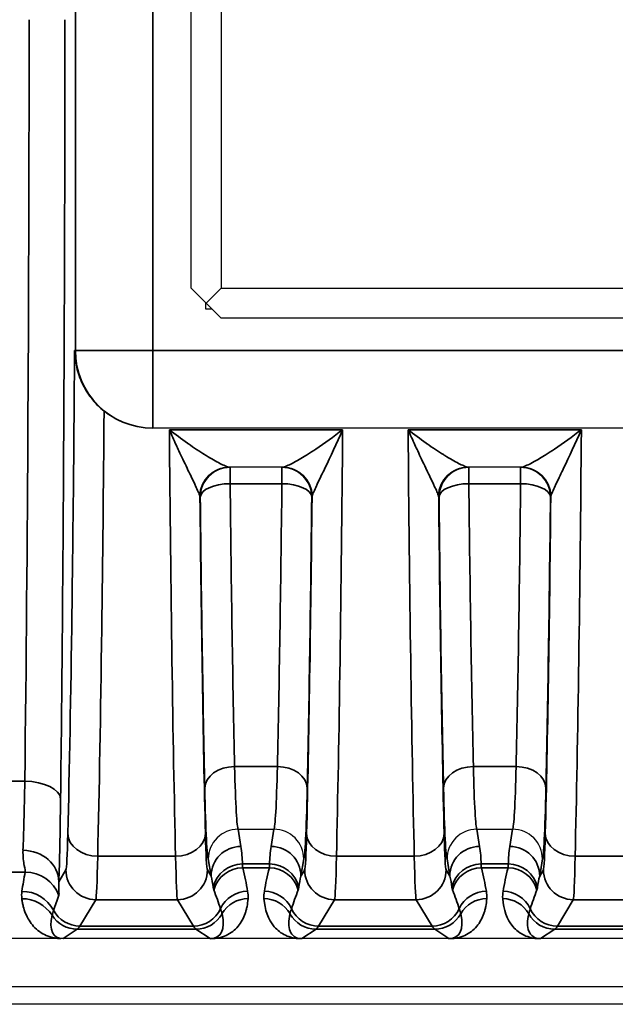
# Model space of a CAD drawing. Header units: millimetres. Extents: x 399 to 6233, y -1870 to 1602.
# Tile 490 of 656: x 5507 to 5517, y -98 to -81. Entities that reach past the tile are written whole.
import ezdxf

# ---------------------------------------------------------------- set-up
doc = ezdxf.new("R2010")
doc.units = ezdxf.units.MM
for name, color, linetype, lineweight in [('AM_5', 3, 'Continuous', 25), ('可見 (ISO)', 7, 'Continuous', 25), ('窄部可見 (ISO)', 7, 'Continuous', 35)]:
    doc.layers.add(name, color=color, linetype=linetype, lineweight=lineweight)
doc.styles.add('尺寸標註', font='romans.shx', dxfattribs={"bigfont": 'CHINESET.SHX'})
doc.dimstyles.new('CNS1$0', dxfattribs={"dimtxt": 2.5, "dimasz": 2.5, "dimexe": 1, "dimexo": 1, "dimgap": 1.5, "dimtad": 1, "dimtoh": 1, "dimdec": 1, "dimdsep": 46, "dimtxsty": '尺寸標註', "dimcen": 0, "dimclrd": 2, "dimclre": 2, "dimclrt": 1, "dimadec": 0, "dimazin": 2, "dimtp": 0.1, "dimtm": 0.1, "dimtfac": 0.71, "dimtdec": 1, "dimtmove": 0, "dimatfit": 0, "dimfxl": 0, "dimlwd": 13, "dimlwe": 13, "dimarcsym": 0})

# ---------------------------------------------------------------- blocks, each defined once
blk = doc.blocks.new('*D361')
at = {"layer": 'AM_5', "color": 2, "lineweight": 13}
for p, q in [((5422.642, -82.037), (5422.642, -115.653)), ((5583.362, -87.887), (5583.362, -115.653)), ((5425.142, -114.653), (5580.862, -114.653))]:
    blk.add_line(p, q, dxfattribs=at)
at = {"layer": 'AM_5', "color": 2, "lineweight": -2}
for points in [[(5425.142, -114.236), (5425.142, -115.07), (5422.642, -114.653)], [(5580.862, -114.236), (5580.862, -115.07), (5583.362, -114.653)]]:
    blk.add_solid(points, dxfattribs=at)
at = {"layer": 'Defpoints', "color": 0, "lineweight": -2}
for p in [(5422.642, -81.037), (5583.362, -86.887), (5583.362, -114.653)]:
    blk.add_point(p, dxfattribs=at)
at = {"layer": 'AM_5', "color": 1, "insert": (5503.002, -111.903), "char_height": 2.5, "attachment_point": 5, "style": '尺寸標註'}
blk.add_mtext('160.7', dxfattribs=at)

msp = doc.modelspace()

# ---------------------------------------------------------------- linework, layer by layer
at = {"layer": '可見 (ISO)'}
for p, q in [((5510.007, -85.537), (5510.007, -76.537)), ((5510.507, -76.537), (5510.507, -85.537)), ((5510.257, -85.787), (5510.007, -85.537)), ((5510.257, -85.787), (5510.507, -85.537)), ((5510.507, -85.537), (5519.507, -85.537)), ((5510.247, -85.777), (5510.247, -85.882)), ((5510.257, -85.787), (5510.247, -85.797)), ((5510.507, -86.037), (5510.257, -85.787)), ((5510.247, -85.882), (5510.351, -85.882)), ((5519.507, -86.037), (5510.507, -86.037)), ((5509.365, -87.882), (5509.353, -87.882)), ((5520.818, -87.882), (5509.365, -87.882)), ((5511.537, -88.537), (5510.646, -88.537)), ((5515.537, -88.537), (5514.646, -88.537)), ((5510.792, -94.604), (5510.791, -94.604)), ((5510.792, -94.604), (5511.391, -94.604)), ((5511.392, -94.604), (5511.391, -94.604)), ((5514.792, -94.604), (5514.791, -94.604)), ((5514.792, -94.604), (5515.391, -94.604)), ((5515.392, -94.604), (5515.391, -94.604)), ((5543.092, -96.437), (5438.592, -96.437)), ((5438.592, -97.237), (5543.092, -97.237)), ((5547.342, -97.537), (5434.342, -97.537))]:
    msp.add_line(p, q, dxfattribs=at)
for start, end in [(76.3871, 76.3879), (118.0336, 118.0348)]:
    msp.add_arc((5511.507, -91.537), 3, start, end, dxfattribs=at)
for points, knots in [([(5508.051, -86.582), (5508.051, -86.583), (5508.051, -86.585), (5508.053, -86.679), (5508.063, -86.771), (5508.105, -86.956), (5508.137, -87.049), (5508.226, -87.234), (5508.284, -87.325), (5508.411, -87.479), (5508.476, -87.543), (5508.545, -87.599)], [-0.000535, -0.000535, -0.000535, -0.000535, 0, 0, 0.0290077, 0.0290077, 0.0592099, 0.0592099, 0.0917988, 0.0917988, 0.1194024, 0.1194024, 0.1194024, 0.1194024]), ([(5509.353, -87.882), (5509.188, -87.882), (5509.012, -87.848), (5508.741, -87.735), (5508.637, -87.671), (5508.545, -87.599)], [-0.40134633, -0.40134633, -0.40134633, -0.40134633, -0.35174447, -0.35174447, -0.3169552, -0.3169552, -0.3169552, -0.3169552]), ([(5510.791, -94.604), (5510.659, -94.604), (5510.53, -94.658), (5510.438, -94.75), (5510.346, -94.842), (5510.292, -94.973), (5510.292, -95.102)], [0, 0, 0, 0, 0.0003900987, 0.0003900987, 0.0003900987, 0.0007801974, 0.0007801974, 0.0007801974, 0.0007801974]), ([(5511.891, -95.102), (5511.891, -94.971), (5511.837, -94.842), (5511.745, -94.75), (5511.653, -94.658), (5511.524, -94.604), (5511.392, -94.604)], [-0.0000151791, -0.0000151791, -0.0000151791, -0.0000151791, 0.0003786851, 0.0003786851, 0.0003786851, 0.0007725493, 0.0007725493, 0.0007725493, 0.0007725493]), ([(5514.791, -94.604), (5514.659, -94.604), (5514.53, -94.658), (5514.438, -94.75), (5514.346, -94.842), (5514.292, -94.973), (5514.292, -95.102)], [0, 0, 0, 0, 0.0003900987, 0.0003900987, 0.0003900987, 0.0007801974, 0.0007801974, 0.0007801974, 0.0007801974]), ([(5515.891, -95.102), (5515.891, -94.971), (5515.837, -94.842), (5515.745, -94.75), (5515.653, -94.658), (5515.524, -94.604), (5515.392, -94.604)], [-0.0000151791, -0.0000151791, -0.0000151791, -0.0000151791, 0.0003786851, 0.0003786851, 0.0003786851, 0.0007725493, 0.0007725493, 0.0007725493, 0.0007725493]), ([(5507.859, -96.437), (5507.854, -96.437), (5507.85, -96.437), (5507.844, -96.437), (5507.837, -96.437), (5507.83, -96.437), (5507.823, -96.437)], [-0.00000491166, -0.00000491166, -0.00000491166, -0.00000491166, 0.00001268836, 0.00001268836, 0.00001268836, 0.00003478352, 0.00003478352, 0.00003478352, 0.00003478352]), ([(5510.356, -96.437), (5510.35, -96.437), (5510.343, -96.437), (5510.337, -96.437), (5510.333, -96.437), (5510.328, -96.437), (5510.324, -96.437)], [0.00000000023, 0.00000000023, 0.00000000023, 0.00000000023, 0.00001896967, 0.00001896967, 0.00001896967, 0.00003403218, 0.00003403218, 0.00003403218, 0.00003403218]), ([(5514.356, -96.437), (5514.35, -96.437), (5514.343, -96.437), (5514.337, -96.437), (5514.333, -96.437), (5514.328, -96.437), (5514.324, -96.437)], [0.00000000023, 0.00000000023, 0.00000000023, 0.00000000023, 0.00001896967, 0.00001896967, 0.00001896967, 0.00003403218, 0.00003403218, 0.00003403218, 0.00003403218])]:
    msp.add_open_spline(points, degree=3, knots=knots, dxfattribs=at)
at = {"layer": '窄部可見 (ISO)'}
for p, q in [((5508.065, -86.582), (5508.065, -75.493)), ((5509.365, -75.493), (5509.365, -86.582)), ((5508.051, -86.582), (5508.065, -86.582)), ((5508.065, -86.582), (5509.365, -86.582)), ((5509.365, -86.582), (5520.818, -86.582)), ((5509.365, -86.582), (5509.365, -87.882)), ((5509.64, -87.908), (5512.543, -87.908)), ((5513.64, -87.908), (5516.543, -87.908)), ((5510.658, -88.813), (5510.658, -88.537)), ((5511.525, -88.813), (5511.525, -88.537)), ((5514.658, -88.813), (5514.658, -88.537)), ((5515.525, -88.813), (5515.525, -88.537)), ((5511.525, -88.813), (5510.658, -88.813)), ((5515.525, -88.813), (5514.658, -88.813)), ((5510.158, -89.037), (5510.153, -89.037)), ((5512.031, -89.037), (5512.025, -89.037)), ((5514.158, -89.037), (5514.153, -89.037)), ((5516.031, -89.037), (5516.025, -89.037)), ((5510.733, -93.553), (5511.45, -93.553)), ((5514.733, -93.553), (5515.45, -93.553)), ((5506.966, -93.8), (5507.217, -93.8)), ((5510.791, -94.604), (5510.838, -94.892)), ((5511.345, -94.892), (5511.392, -94.604)), ((5514.791, -94.604), (5514.838, -94.892)), ((5515.345, -94.892), (5515.392, -94.604)), ((5508.439, -95.055), (5509.744, -95.055)), ((5510.339, -95.388), (5510.292, -95.102)), ((5510.863, -95.186), (5511.32, -95.186)), ((5511.891, -95.102), (5511.845, -95.388)), ((5512.439, -95.055), (5513.744, -95.055)), ((5514.339, -95.388), (5514.292, -95.102)), ((5514.863, -95.186), (5515.32, -95.186)), ((5515.891, -95.102), (5515.845, -95.388)), ((5516.439, -95.055), (5517.744, -95.055)), ((5507.226, -95.322), (5506.958, -95.322)), ((5507.788, -95.483), (5507.907, -95.284)), ((5510.276, -95.284), (5510.339, -95.388)), ((5511.315, -95.25), (5510.868, -95.25)), ((5511.845, -95.388), (5511.907, -95.284)), ((5514.276, -95.284), (5514.339, -95.388)), ((5515.315, -95.25), (5514.868, -95.25)), ((5515.845, -95.388), (5515.907, -95.284)), ((5508.407, -95.784), (5508.141, -96.227)), ((5509.777, -95.784), (5508.407, -95.784)), ((5510.042, -96.227), (5509.777, -95.784)), ((5512.407, -95.784), (5512.141, -96.227)), ((5513.777, -95.784), (5512.407, -95.784)), ((5514.042, -96.227), (5513.777, -95.784)), ((5516.407, -95.784), (5516.141, -96.227)), ((5517.777, -95.784), (5516.407, -95.784)), ((5508.097, -96.278), (5507.859, -96.437)), ((5510.086, -96.278), (5508.097, -96.278)), ((5508.141, -96.227), (5510.042, -96.227)), ((5510.324, -96.437), (5510.086, -96.278)), ((5512.097, -96.278), (5511.858, -96.437)), ((5514.086, -96.278), (5512.097, -96.278)), ((5512.141, -96.227), (5514.042, -96.227)), ((5514.324, -96.437), (5514.086, -96.278)), ((5516.097, -96.278), (5515.858, -96.437)), ((5518.086, -96.278), (5516.097, -96.278)), ((5516.141, -96.227), (5518.042, -96.227))]:
    msp.add_line(p, q, dxfattribs=at)
for centre, major_axis, ratio, start_param, end_param in [((5506.732, -81.037), (0, 26), 0.02143, 4.199317, 4.712389), ((5509.365, -86.582), (0, -1.3), 0.999781, 4.712389, 6.283185), ((5510.646, -89.037), (0, 0.5), 0.994724, 0, 1.5306), ((5510.652, -89.037), (0, 0.5), 0.999781, 0, 1.570796), ((5510.658, -89.037), (0, 0.5), 0.999781, 0, 1.570796), ((5511.525, -89.037), (0, 0.5), 0.999781, 4.712389, 6.283185), ((5511.531, -89.037), (0, 0.5), 0.999781, 4.712389, 6.283185), ((5511.537, -89.037), (0, 0.5), 0.994724, 4.752585, 6.283185), ((5514.646, -89.037), (0, 0.5), 0.994724, 0, 1.5306), ((5514.652, -89.037), (0, 0.5), 0.999781, 0, 1.570796), ((5514.658, -89.037), (0, 0.5), 0.999781, 0, 1.570796), ((5515.525, -89.037), (0, 0.5), 0.999781, 4.712389, 6.283185), ((5515.531, -89.037), (0, 0.5), 0.999781, 4.712389, 6.283185), ((5515.537, -89.037), (0, 0.5), 0.994724, 4.752585, 6.283185), ((5510.658, -89.037), (-0.5, -0.005), 0.448798, 4.707667, 6.259748), ((5510.925, -83.313), (-0.037, 14.702), 0.020614, 1.954136, 2.341202), ((5511.258, -83.313), (-0.037, -14.702), 0.020614, 0.800391, 1.187456), ((5511.525, -89.037), (0.5, -0.005), 0.448798, 0.023437, 1.575518), ((5514.658, -89.037), (-0.5, -0.005), 0.448798, 4.707667, 6.259748), ((5514.925, -83.313), (-0.037, 14.702), 0.020614, 1.954136, 2.341202), ((5515.258, -83.313), (-0.037, -14.702), 0.020614, 0.800391, 1.187456), ((5515.525, -89.037), (0.5, -0.005), 0.448798, 0.023437, 1.575518), ((5509.652, -89.062), (0.501, 0.023), 0.444094, 0.007941, 0.098975), ((5510.491, -81.036), (0, -18.032), 0.020942, 5.172176, 5.570352), ((5510.425, -83.379), (-0.037, 15.127), 0.020036, 1.954139, 2.341205), ((5511.692, -81.036), (0, 18.032), 0.020942, 3.854426, 4.252602), ((5511.758, -83.379), (-0.037, -15.127), 0.020036, 0.800388, 1.187453), ((5512.531, -89.062), (0.501, -0.023), 0.444094, 3.042618, 3.133652), ((5513.652, -89.062), (0.501, 0.023), 0.444094, 0.007941, 0.098975), ((5514.491, -81.036), (0, -18.032), 0.020942, 5.172176, 5.570352), ((5514.425, -83.379), (-0.037, 15.127), 0.020036, 1.954139, 2.341205), ((5515.692, -81.036), (0, 18.032), 0.020942, 3.854426, 4.252602), ((5515.758, -83.379), (-0.037, -15.127), 0.020036, 0.800388, 1.187453), ((5516.531, -89.062), (0.501, -0.023), 0.444094, 3.042618, 3.133652), ((5510.733, -93.914), (-0.5, -0.011), 0.722333, 4.696582, 6.252897), ((5511.45, -93.914), (0.5, -0.011), 0.722333, 0.030288, 1.586603), ((5514.733, -93.914), (-0.5, -0.011), 0.722333, 4.696582, 6.252897), ((5515.45, -93.914), (0.5, -0.011), 0.722333, 0.030288, 1.586603), ((5507.161, -92.726), (0.007, 2.58), 0.02502, 3.667887, 4.283115), ((5507.217, -94.094), (0.6, -0.007), 0.49083, 0.024039, 1.576589), ((5507.761, -92.805), (-0.007, -3.096), 0.02085, 0.526276, 1.141508), ((5507.908, -93.175), (0.003, 2.11), 0.022449, 3.179046, 3.920805), ((5508.439, -94.677), (-0.5, 0.012), 0.756341, 0.032019, 1.589117), ((5509.744, -94.677), (0.5, 0.012), 0.756341, 4.694068, 6.251166), ((5510.275, -93.175), (-0.003, 2.11), 0.022449, 2.362381, 3.10414), ((5511.908, -93.175), (0.003, 2.11), 0.022449, 3.179046, 3.920805), ((5512.439, -94.677), (-0.5, 0.012), 0.756341, 0.032019, 1.589117), ((5513.744, -94.677), (0.5, 0.012), 0.756341, 4.694068, 6.251166), ((5514.275, -93.175), (-0.003, 2.11), 0.022449, 2.362381, 3.10414), ((5515.908, -93.175), (0.003, 2.11), 0.022449, 3.179046, 3.920805), ((5516.439, -94.677), (-0.5, 0.012), 0.756341, 0.032019, 1.589117), ((5507.188, -95.483), (0.6, -0.023), 0.876399, 0.0435, 1.604216), ((5510.838, -95.388), (-0.493, -0.081), 0.99168, 4.551639, 6.119774), ((5510.345, -94.965), (-0.164, 0.971), 0.506318, 4.398893, 4.702449), ((5511.838, -94.965), (0.164, 0.971), 0.506318, 1.580737, 1.884292), ((5511.345, -95.388), (0.493, -0.081), 0.99168, 0.163411, 1.731546), ((5514.838, -95.388), (-0.493, -0.081), 0.99168, 4.551639, 6.119774), ((5514.345, -94.965), (-0.164, 0.971), 0.506318, 4.398893, 4.702449), ((5515.838, -94.965), (0.164, 0.971), 0.506318, 1.580737, 1.884292), ((5515.345, -95.388), (0.493, -0.081), 0.99168, 0.163411, 1.731546), ((5508.408, -93.253), (-0.003, -2.532), 0.018707, 0.037443, 0.7792), ((5509.775, -93.253), (0.003, -2.532), 0.018707, 5.503986, 6.245742), ((5510.863, -95.682), (-0.5, -0.002), 0.991894, 4.708006, 6.061712), ((5511.32, -95.682), (0.5, -0.002), 0.991894, 0.221473, 1.575179), ((5512.408, -93.253), (-0.003, -2.532), 0.018707, 0.037443, 0.7792), ((5513.775, -93.253), (0.003, -2.532), 0.018707, 5.503986, 6.245742), ((5514.863, -95.682), (-0.5, -0.002), 0.991894, 4.708006, 6.061712), ((5515.32, -95.682), (0.5, -0.002), 0.991894, 0.221473, 1.575179), ((5516.408, -93.253), (-0.003, -2.532), 0.018707, 0.037443, 0.7792), ((5507.946, -94.888), (0.587, 1.898), 0.297416, 1.892012, 2.070087), ((5507.226, -95.921), (0.588, -0.12), 0.998201, 0.559467, 1.77166), ((5508.407, -95.284), (-0.429, 0.257), 0.999172, 0.54067, 2.110736), ((5509.777, -95.284), (-0.429, -0.257), 0.999172, 1.030857, 2.600922), ((5510.868, -95.749), (-0.485, -0.121), 0.998166, 4.469379, 5.780538), ((5510.266, -95.015), (-0.551, 1.727), 0.284402, 4.251132, 4.486426), ((5511.917, -95.015), (0.551, 1.727), 0.284402, 1.796759, 2.032053), ((5511.315, -95.749), (-0.485, 0.121), 0.998166, 3.64424, 4.955399), ((5512.407, -95.284), (-0.429, 0.257), 0.999172, 0.54067, 2.110736), ((5513.777, -95.284), (-0.429, -0.257), 0.999172, 1.030857, 2.600922), ((5514.868, -95.749), (-0.485, -0.121), 0.998166, 4.469379, 5.780538), ((5514.266, -95.015), (-0.551, 1.727), 0.284402, 4.251132, 4.486426), ((5515.917, -95.015), (0.551, 1.727), 0.284402, 1.796759, 2.032053), ((5515.315, -95.749), (-0.485, 0.121), 0.998166, 3.64424, 4.955399), ((5516.407, -95.284), (-0.429, 0.257), 0.999172, 0.54067, 2.110736), ((5509.838, -95.387), (0.316, -0.86), 0.52171, 1.164949, 1.380315), ((5512.345, -95.387), (-0.316, -0.86), 0.52171, 4.902871, 5.118236), ((5513.838, -95.387), (0.316, -0.86), 0.52171, 1.164949, 1.380315), ((5516.345, -95.387), (-0.316, -0.86), 0.52171, 4.902871, 5.118236), ((5507.17, -96.243), (0.594, -0.083), 0.998238, 0.627947, 1.709607), ((5509.677, -95.118), (0.922, -1.951), 0.210639, 1.041825, 1.21222), ((5510.951, -96.143), (-0.493, -0.084), 0.998222, 4.544377, 5.685196), ((5511.232, -96.143), (-0.493, 0.084), 0.998222, 3.739582, 4.880401), ((5512.506, -95.118), (-0.922, -1.951), 0.210639, 5.070965, 5.241361), ((5513.677, -95.118), (0.922, -1.951), 0.210639, 1.041825, 1.21222), ((5514.951, -96.143), (-0.493, -0.084), 0.998222, 4.544377, 5.685196), ((5515.232, -96.143), (-0.493, 0.084), 0.998222, 3.739582, 4.880401), ((5516.506, -95.118), (-0.922, -1.951), 0.210639, 5.070965, 5.241361), ((5507.168, -96.366), (0.595, 0.075), 0.998245, 0.438747, 1.445107), ((5508.594, -94.972), (-1.006, -2.097), 0.194686, 5.163945, 5.294522), ((5510.958, -96.266), (-0.499, 0.035), 0.998264, 4.782678, 5.843181), ((5511.225, -96.266), (-0.499, -0.035), 0.998264, 3.581597, 4.6421), ((5514.958, -96.266), (-0.499, 0.035), 0.998264, 4.782678, 5.843181), ((5515.225, -96.266), (-0.499, -0.035), 0.998264, 3.581597, 4.6421), ((5508.141, -95.727), (-0.429, 0.257), 0.999172, 1.028727, 2.110736), ((5510.042, -95.727), (-0.429, -0.257), 0.999172, 1.030857, 2.172045), ((5510.086, -95.778), (-0.277, -0.416), 0.999683, 0.588111, 1.648991), ((5509.858, -95.626), (0.601, -0.77), 0.425498, 5.962372, 7.023252), ((5512.097, -95.778), (-0.277, 0.416), 0.999683, 1.492602, 2.553481), ((5512.141, -95.727), (-0.429, 0.257), 0.999172, 0.969547, 2.110736), ((5514.042, -95.727), (-0.429, -0.257), 0.999172, 1.030857, 2.172045), ((5514.086, -95.778), (-0.277, -0.416), 0.999683, 0.588111, 1.648991), ((5513.858, -95.626), (0.601, -0.77), 0.425498, 5.962372, 7.023252), ((5516.097, -95.778), (-0.277, 0.416), 0.999683, 1.492602, 2.553481), ((5516.141, -95.727), (-0.429, 0.257), 0.999172, 0.969547, 2.110736), ((5508.372, -95.595), (-0.641, -0.802), 0.399262, 5.585689, 6.592352), ((5508.097, -95.778), (-0.277, 0.416), 0.999683, 1.546818, 2.553481), ((5508.068, 3.756), (0, -100.043), 0.020838, 0.01396, 0.034899), ((5510.115, 3.756), (0, -100.043), 0.020838, 6.248286, 6.269226), ((5512.068, 3.756), (0, -100.043), 0.020838, 0.01396, 0.034899), ((5514.115, 3.756), (0, -100.043), 0.020838, 6.248286, 6.269226), ((5516.068, 3.756), (0, -100.043), 0.020838, 0.01396, 0.034899), ((5511.827, -96.936), (0.021, 0.5), 0.582239, 0.017982, 0.072335), ((5511.851, -96.425), (0.0748, -0.0028), 0.15772, 4.612064, 4.818035), ((5515.827, -96.936), (0.021, 0.5), 0.582239, 0.017982, 0.072335), ((5515.851, -96.425), (0.0748, -0.0028), 0.15772, 4.612064, 4.818035)]:
    msp.add_ellipse(centre, major_axis=major_axis, ratio=ratio, start_param=start_param, end_param=end_param, dxfattribs=at)
for points, knots in [([(5507.889, -81.037), (5507.889, -83.312), (5507.883, -85.586), (5507.871, -87.787), (5507.859, -89.987), (5507.841, -92.112), (5507.817, -94.094)], [0, 0, 0, 0, 0.256536, 0.256536, 0.256536, 0.5130721, 0.5130721, 0.5130721, 0.5130721]), ([(5507.939, -94.677), (5507.965, -93.612), (5507.988, -92.357), (5508.007, -90.973), (5508.026, -89.605), (5508.041, -88.113), (5508.051, -86.582)], [5.4253389, 5.4253389, 5.4253389, 5.4253389, 5.6996123, 5.6996123, 5.6996123, 5.9706337, 5.9706337, 5.9706337, 5.9706337]), ([(5508.545, -87.599), (5508.535, -88.867), (5508.523, -90.099), (5508.507, -91.248), (5508.488, -92.668), (5508.465, -93.959), (5508.439, -95.055)], [0.3619214, 0.3619214, 0.3619214, 0.3619214, 0.5836942, 0.5836942, 0.5836942, 0.8578464, 0.8578464, 0.8578464, 0.8578464]), ([(5509.744, -95.055), (5509.721, -94.093), (5509.701, -92.982), (5509.683, -91.766), (5509.666, -90.563), (5509.651, -89.258), (5509.64, -87.908)], [2.2837463, 2.2837463, 2.2837463, 2.2837463, 2.5241806, 2.5241806, 2.5241806, 2.7617603, 2.7617603, 2.7617603, 2.7617603]), ([(5510.149, -89.017), (5510.144, -88.999), (5510.135, -88.976), (5510.123, -88.948), (5510.111, -88.918), (5510.095, -88.885), (5510.078, -88.849), (5510.074, -88.84), (5510.07, -88.831), (5510.066, -88.822), (5510.032, -88.751), (5509.993, -88.669), (5509.952, -88.584), (5509.947, -88.574), (5509.942, -88.563), (5509.937, -88.552), (5509.914, -88.503), (5509.89, -88.453), (5509.866, -88.402), (5509.844, -88.357), (5509.823, -88.31), (5509.801, -88.264), (5509.786, -88.23), (5509.77, -88.196), (5509.754, -88.162), (5509.735, -88.121), (5509.716, -88.079), (5509.697, -88.037), (5509.678, -87.994), (5509.659, -87.951), (5509.64, -87.908)], [0, 0, 0, 0, 0.000171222, 0.000171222, 0.000171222, 0.000358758, 0.000358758, 0.000358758, 0.000403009, 0.000403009, 0.000403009, 0.000761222, 0.000761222, 0.000761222, 0.000806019, 0.000806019, 0.000806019, 0.001007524, 0.001007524, 0.001007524, 0.001183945, 0.001183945, 0.001183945, 0.001309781, 0.001309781, 0.001309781, 0.001460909, 0.001460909, 0.001460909, 0.001612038, 0.001612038, 0.001612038, 0.001612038]), ([(5509.64, -87.908), (5509.741, -87.987), (5509.842, -88.062), (5509.942, -88.132), (5509.947, -88.136), (5509.953, -88.14), (5509.959, -88.144), (5510.052, -88.21), (5510.144, -88.271), (5510.231, -88.325), (5510.24, -88.331), (5510.249, -88.336), (5510.258, -88.342), (5510.34, -88.393), (5510.42, -88.438), (5510.487, -88.473), (5510.494, -88.476), (5510.5, -88.479), (5510.507, -88.483), (5510.54, -88.499), (5510.571, -88.513), (5510.596, -88.523), (5510.619, -88.532), (5510.637, -88.537), (5510.646, -88.537)], [-0.000006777, -0.000006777, -0.000006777, -0.000006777, 0.000388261, 0.000388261, 0.000388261, 0.000410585, 0.000410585, 0.000410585, 0.000783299, 0.000783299, 0.000783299, 0.000821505, 0.000821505, 0.000821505, 0.001178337, 0.001178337, 0.001178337, 0.00121301, 0.00121301, 0.00121301, 0.001397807, 0.001397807, 0.001397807, 0.001573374, 0.001573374, 0.001573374, 0.001573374]), ([(5511.537, -88.537), (5511.546, -88.537), (5511.564, -88.532), (5511.587, -88.523), (5511.612, -88.513), (5511.643, -88.499), (5511.677, -88.483), (5511.683, -88.479), (5511.689, -88.476), (5511.696, -88.473), (5511.733, -88.454), (5511.774, -88.431), (5511.817, -88.406), (5511.852, -88.386), (5511.888, -88.365), (5511.925, -88.342), (5511.934, -88.336), (5511.943, -88.331), (5511.952, -88.325), (5511.998, -88.296), (5512.046, -88.266), (5512.094, -88.234), (5512.239, -88.137), (5512.391, -88.027), (5512.543, -87.908)], [0, 0, 0, 0, 0.000176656, 0.000176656, 0.000176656, 0.000361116, 0.000361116, 0.000361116, 0.000395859, 0.000395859, 0.000395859, 0.000593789, 0.000593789, 0.000593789, 0.000753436, 0.000753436, 0.000753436, 0.000791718, 0.000791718, 0.000791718, 0.000989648, 0.000989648, 0.000989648, 0.001583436, 0.001583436, 0.001583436, 0.001583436]), ([(5512.543, -87.908), (5512.441, -88.139), (5512.339, -88.358), (5512.246, -88.552), (5512.241, -88.563), (5512.236, -88.574), (5512.231, -88.584), (5512.19, -88.67), (5512.151, -88.751), (5512.117, -88.823), (5512.113, -88.831), (5512.109, -88.84), (5512.105, -88.848), (5512.088, -88.885), (5512.072, -88.919), (5512.06, -88.948), (5512.048, -88.975), (5512.039, -88.999), (5512.034, -89.017)], [-0.00000792, -0.00000792, -0.00000792, -0.00000792, 0.000796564, 0.000796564, 0.000796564, 0.000840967, 0.000840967, 0.000840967, 0.001198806, 0.001198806, 0.001198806, 0.001242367, 0.001242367, 0.001242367, 0.001429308, 0.001429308, 0.001429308, 0.001601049, 0.001601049, 0.001601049, 0.001601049]), ([(5512.543, -87.908), (5512.532, -89.258), (5512.517, -90.563), (5512.5, -91.766), (5512.482, -92.982), (5512.462, -94.093), (5512.439, -95.055)], [0.3798324, 0.3798324, 0.3798324, 0.3798324, 0.617412, 0.617412, 0.617412, 0.8578464, 0.8578464, 0.8578464, 0.8578464]), ([(5513.744, -95.055), (5513.721, -94.093), (5513.701, -92.982), (5513.683, -91.766), (5513.666, -90.563), (5513.651, -89.258), (5513.64, -87.908)], [2.2837463, 2.2837463, 2.2837463, 2.2837463, 2.5241806, 2.5241806, 2.5241806, 2.7617603, 2.7617603, 2.7617603, 2.7617603]), ([(5514.149, -89.017), (5514.144, -88.999), (5514.135, -88.976), (5514.123, -88.948), (5514.111, -88.918), (5514.095, -88.885), (5514.078, -88.849), (5514.074, -88.84), (5514.07, -88.831), (5514.066, -88.822), (5514.032, -88.751), (5513.993, -88.669), (5513.952, -88.584), (5513.947, -88.574), (5513.942, -88.563), (5513.937, -88.552), (5513.914, -88.503), (5513.89, -88.453), (5513.866, -88.402), (5513.844, -88.357), (5513.823, -88.31), (5513.801, -88.264), (5513.786, -88.23), (5513.77, -88.196), (5513.754, -88.162), (5513.735, -88.121), (5513.716, -88.079), (5513.697, -88.037), (5513.678, -87.994), (5513.659, -87.951), (5513.64, -87.908)], [0, 0, 0, 0, 0.000171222, 0.000171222, 0.000171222, 0.000358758, 0.000358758, 0.000358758, 0.000403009, 0.000403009, 0.000403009, 0.000761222, 0.000761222, 0.000761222, 0.000806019, 0.000806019, 0.000806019, 0.001007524, 0.001007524, 0.001007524, 0.001183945, 0.001183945, 0.001183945, 0.001309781, 0.001309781, 0.001309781, 0.001460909, 0.001460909, 0.001460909, 0.001612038, 0.001612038, 0.001612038, 0.001612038]), ([(5513.64, -87.908), (5513.741, -87.987), (5513.842, -88.062), (5513.942, -88.132), (5513.947, -88.136), (5513.953, -88.14), (5513.959, -88.144), (5514.052, -88.21), (5514.144, -88.271), (5514.231, -88.325), (5514.24, -88.331), (5514.249, -88.336), (5514.258, -88.342), (5514.34, -88.393), (5514.42, -88.438), (5514.487, -88.473), (5514.494, -88.476), (5514.5, -88.479), (5514.507, -88.483), (5514.54, -88.499), (5514.571, -88.513), (5514.596, -88.523), (5514.619, -88.532), (5514.637, -88.537), (5514.646, -88.537)], [-0.000006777, -0.000006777, -0.000006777, -0.000006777, 0.000388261, 0.000388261, 0.000388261, 0.000410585, 0.000410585, 0.000410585, 0.000783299, 0.000783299, 0.000783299, 0.000821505, 0.000821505, 0.000821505, 0.001178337, 0.001178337, 0.001178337, 0.00121301, 0.00121301, 0.00121301, 0.001397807, 0.001397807, 0.001397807, 0.001573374, 0.001573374, 0.001573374, 0.001573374]), ([(5515.537, -88.537), (5515.546, -88.537), (5515.564, -88.532), (5515.587, -88.523), (5515.612, -88.513), (5515.643, -88.499), (5515.677, -88.483), (5515.683, -88.479), (5515.689, -88.476), (5515.696, -88.473), (5515.733, -88.454), (5515.774, -88.431), (5515.817, -88.406), (5515.852, -88.386), (5515.888, -88.365), (5515.925, -88.342), (5515.934, -88.336), (5515.943, -88.331), (5515.952, -88.325), (5515.998, -88.296), (5516.046, -88.266), (5516.094, -88.234), (5516.239, -88.137), (5516.391, -88.027), (5516.543, -87.908)], [0, 0, 0, 0, 0.000176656, 0.000176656, 0.000176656, 0.000361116, 0.000361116, 0.000361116, 0.000395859, 0.000395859, 0.000395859, 0.000593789, 0.000593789, 0.000593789, 0.000753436, 0.000753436, 0.000753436, 0.000791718, 0.000791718, 0.000791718, 0.000989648, 0.000989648, 0.000989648, 0.001583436, 0.001583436, 0.001583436, 0.001583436]), ([(5516.543, -87.908), (5516.441, -88.139), (5516.339, -88.358), (5516.246, -88.552), (5516.241, -88.563), (5516.236, -88.574), (5516.231, -88.584), (5516.19, -88.67), (5516.151, -88.751), (5516.117, -88.823), (5516.113, -88.831), (5516.109, -88.84), (5516.105, -88.848), (5516.088, -88.885), (5516.072, -88.919), (5516.06, -88.948), (5516.048, -88.975), (5516.039, -88.999), (5516.034, -89.017)], [-0.00000792, -0.00000792, -0.00000792, -0.00000792, 0.000796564, 0.000796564, 0.000796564, 0.000840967, 0.000840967, 0.000840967, 0.001198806, 0.001198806, 0.001198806, 0.001242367, 0.001242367, 0.001242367, 0.001429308, 0.001429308, 0.001429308, 0.001601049, 0.001601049, 0.001601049, 0.001601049]), ([(5516.543, -87.908), (5516.532, -89.258), (5516.517, -90.563), (5516.5, -91.766), (5516.482, -92.982), (5516.462, -94.093), (5516.439, -95.055)], [0.3798324, 0.3798324, 0.3798324, 0.3798324, 0.617412, 0.617412, 0.617412, 0.8578464, 0.8578464, 0.8578464, 0.8578464]), ([(5510.733, -93.553), (5510.741, -93.866), (5510.75, -94.13), (5510.761, -94.311), (5510.771, -94.49), (5510.782, -94.588), (5510.792, -94.604)], [3.9488824, 3.9488824, 3.9488824, 3.9488824, 4.3153451, 4.3153451, 4.3153451, 4.6774824, 4.6774824, 4.6774824, 4.6774824]), ([(5511.391, -94.604), (5511.401, -94.588), (5511.412, -94.49), (5511.423, -94.311), (5511.433, -94.13), (5511.442, -93.866), (5511.45, -93.553)], [4.7472956, 4.7472956, 4.7472956, 4.7472956, 5.1094328, 5.1094328, 5.1094328, 5.4758956, 5.4758956, 5.4758956, 5.4758956]), ([(5514.733, -93.553), (5514.741, -93.866), (5514.75, -94.13), (5514.761, -94.311), (5514.771, -94.49), (5514.782, -94.588), (5514.792, -94.604)], [3.9488824, 3.9488824, 3.9488824, 3.9488824, 4.3153451, 4.3153451, 4.3153451, 4.6774824, 4.6774824, 4.6774824, 4.6774824]), ([(5515.391, -94.604), (5515.401, -94.588), (5515.412, -94.49), (5515.423, -94.311), (5515.433, -94.13), (5515.442, -93.866), (5515.45, -93.553)], [4.7472956, 4.7472956, 4.7472956, 4.7472956, 5.1094328, 5.1094328, 5.1094328, 5.4758956, 5.4758956, 5.4758956, 5.4758956]), ([(5510.292, -95.102), (5510.281, -95.082), (5510.271, -94.971), (5510.261, -94.772), (5510.25, -94.567), (5510.241, -94.269), (5510.233, -93.914)], [1.6112601, 1.6112601, 1.6112601, 1.6112601, 1.9678687, 1.9678687, 1.9678687, 2.3343029, 2.3343029, 2.3343029, 2.3343029]), ([(5511.95, -93.914), (5511.942, -94.269), (5511.933, -94.567), (5511.922, -94.772), (5511.912, -94.971), (5511.902, -95.082), (5511.891, -95.102)], [0.8072897, 0.8072897, 0.8072897, 0.8072897, 1.1737239, 1.1737239, 1.1737239, 1.5303326, 1.5303326, 1.5303326, 1.5303326]), ([(5514.292, -95.102), (5514.281, -95.082), (5514.271, -94.971), (5514.261, -94.772), (5514.25, -94.567), (5514.241, -94.269), (5514.233, -93.914)], [1.6112601, 1.6112601, 1.6112601, 1.6112601, 1.9678687, 1.9678687, 1.9678687, 2.3343029, 2.3343029, 2.3343029, 2.3343029]), ([(5515.95, -93.914), (5515.942, -94.269), (5515.933, -94.567), (5515.922, -94.772), (5515.912, -94.971), (5515.902, -95.082), (5515.891, -95.102)], [0.8072897, 0.8072897, 0.8072897, 0.8072897, 1.1737239, 1.1737239, 1.1737239, 1.5303326, 1.5303326, 1.5303326, 1.5303326]), ([(5507.226, -95.322), (5507.229, -95.309), (5507.22, -95.271), (5507.197, -95.149), (5507.183, -95.064), (5507.188, -94.957)], [0, 0, 0, 0, 0.000661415, 0.000661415, 0.001322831, 0.001322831, 0.001322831, 0.001322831]), ([(5510.863, -95.186), (5510.863, -95.201), (5510.864, -95.214), (5510.865, -95.225), (5510.865, -95.235), (5510.867, -95.243), (5510.868, -95.25)], [0, 0, 0, 0, 0.0003560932, 0.0003560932, 0.0003560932, 0.0006862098, 0.0006862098, 0.0006862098, 0.0006862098]), ([(5511.315, -95.25), (5511.317, -95.243), (5511.318, -95.235), (5511.318, -95.225), (5511.319, -95.214), (5511.32, -95.201), (5511.32, -95.186)], [0, 0, 0, 0, 0.0003301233, 0.0003301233, 0.0003301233, 0.0006862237, 0.0006862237, 0.0006862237, 0.0006862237]), ([(5514.863, -95.186), (5514.863, -95.201), (5514.864, -95.214), (5514.865, -95.225), (5514.865, -95.235), (5514.867, -95.243), (5514.868, -95.25)], [0, 0, 0, 0, 0.0003560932, 0.0003560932, 0.0003560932, 0.0006862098, 0.0006862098, 0.0006862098, 0.0006862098]), ([(5515.315, -95.25), (5515.317, -95.243), (5515.318, -95.235), (5515.318, -95.225), (5515.319, -95.214), (5515.32, -95.201), (5515.32, -95.186)], [0, 0, 0, 0, 0.0003301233, 0.0003301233, 0.0003301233, 0.0006862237, 0.0006862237, 0.0006862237, 0.0006862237]), ([(5507.788, -95.483), (5507.783, -95.548), (5507.786, -95.598), (5507.788, -95.635), (5507.788, -95.636), (5507.789, -95.637), (5507.789, -95.637), (5507.791, -95.675), (5507.792, -95.699), (5507.787, -95.711)], [0, 0, 0, 0, 0.000759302, 0.000759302, 0.000759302, 0.000774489, 0.000774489, 0.000774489, 0.001548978, 0.001548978, 0.001548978, 0.001548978]), ([(5510.385, -95.621), (5510.383, -95.616), (5510.381, -95.609), (5510.38, -95.602), (5510.378, -95.594), (5510.376, -95.585), (5510.375, -95.575)], [0, 0, 0, 0, 0.0003464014, 0.0003464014, 0.0003464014, 0.0007194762, 0.0007194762, 0.0007194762, 0.0007194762]), ([(5511.808, -95.575), (5511.807, -95.585), (5511.805, -95.594), (5511.803, -95.602), (5511.802, -95.609), (5511.8, -95.616), (5511.798, -95.621)], [0, 0, 0, 0, 0.0003730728, 0.0003730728, 0.0003730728, 0.0007194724, 0.0007194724, 0.0007194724, 0.0007194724]), ([(5514.385, -95.621), (5514.383, -95.616), (5514.381, -95.609), (5514.38, -95.602), (5514.378, -95.594), (5514.376, -95.585), (5514.375, -95.575)], [0, 0, 0, 0, 0.0003464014, 0.0003464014, 0.0003464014, 0.0007194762, 0.0007194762, 0.0007194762, 0.0007194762]), ([(5515.808, -95.575), (5515.807, -95.585), (5515.805, -95.594), (5515.803, -95.602), (5515.802, -95.609), (5515.8, -95.616), (5515.798, -95.621)], [0, 0, 0, 0, 0.0003730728, 0.0003730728, 0.0003730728, 0.0007194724, 0.0007194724, 0.0007194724, 0.0007194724]), ([(5507.823, -96.437), (5507.786, -96.436), (5507.75, -96.432), (5507.714, -96.425), (5507.668, -96.416), (5507.622, -96.402), (5507.578, -96.384), (5507.497, -96.349), (5507.424, -96.297), (5507.365, -96.231), (5507.308, -96.169), (5507.263, -96.095), (5507.231, -96.016), (5507.215, -95.977), (5507.202, -95.937), (5507.192, -95.896), (5507.187, -95.875), (5507.182, -95.855), (5507.178, -95.834), (5507.174, -95.812), (5507.171, -95.79), (5507.168, -95.767)], [0.0321682, 0.0321682, 0.0321682, 0.0321682, 0.1368507, 0.1368507, 0.1368507, 0.2737771, 0.2737771, 0.2737771, 0.5290847, 0.5290847, 0.5290847, 0.7702868, 0.7702868, 0.7702868, 0.8883026, 0.8883026, 0.8883026, 0.9470384, 0.9470384, 0.9470384, 1.0057239, 1.0057239, 1.0057239, 1.0057239]), ([(5510.958, -95.767), (5510.955, -95.813), (5510.949, -95.857), (5510.941, -95.898), (5510.937, -95.918), (5510.933, -95.938), (5510.927, -95.958), (5510.922, -95.977), (5510.916, -95.996), (5510.909, -96.016), (5510.883, -96.093), (5510.843, -96.167), (5510.792, -96.229), (5510.738, -96.295), (5510.669, -96.347), (5510.593, -96.383), (5510.551, -96.401), (5510.508, -96.415), (5510.463, -96.424), (5510.428, -96.432), (5510.392, -96.436), (5510.356, -96.437)], [2.081652, 2.081652, 2.081652, 2.081652, 2.208869, 2.208869, 2.208869, 2.271875, 2.271875, 2.271875, 2.334716, 2.334716, 2.334716, 2.587926, 2.587926, 2.587926, 2.853633, 2.853633, 2.853633, 2.996766, 2.996766, 2.996766, 3.110834, 3.110834, 3.110834, 3.110834]), ([(5511.827, -96.437), (5511.743, -96.434), (5511.661, -96.415), (5511.587, -96.381), (5511.515, -96.347), (5511.451, -96.299), (5511.398, -96.237), (5511.296, -96.118), (5511.238, -95.95), (5511.225, -95.767)], [3.172351, 3.172351, 3.172351, 3.172351, 3.439537, 3.439537, 3.439537, 3.700573, 3.700573, 3.700573, 4.201533, 4.201533, 4.201533, 4.201533]), ([(5514.958, -95.767), (5514.955, -95.813), (5514.949, -95.857), (5514.941, -95.898), (5514.937, -95.918), (5514.933, -95.938), (5514.927, -95.958), (5514.922, -95.977), (5514.916, -95.996), (5514.909, -96.016), (5514.883, -96.093), (5514.843, -96.167), (5514.792, -96.229), (5514.738, -96.295), (5514.669, -96.347), (5514.593, -96.383), (5514.551, -96.401), (5514.508, -96.415), (5514.463, -96.424), (5514.428, -96.432), (5514.392, -96.436), (5514.356, -96.437)], [2.081652, 2.081652, 2.081652, 2.081652, 2.208869, 2.208869, 2.208869, 2.271875, 2.271875, 2.271875, 2.334716, 2.334716, 2.334716, 2.587926, 2.587926, 2.587926, 2.853633, 2.853633, 2.853633, 2.996766, 2.996766, 2.996766, 3.110834, 3.110834, 3.110834, 3.110834]), ([(5515.827, -96.437), (5515.743, -96.434), (5515.661, -96.415), (5515.587, -96.381), (5515.515, -96.347), (5515.451, -96.299), (5515.398, -96.237), (5515.296, -96.118), (5515.238, -95.95), (5515.225, -95.767)], [3.172351, 3.172351, 3.172351, 3.172351, 3.439537, 3.439537, 3.439537, 3.700573, 3.700573, 3.700573, 4.201533, 4.201533, 4.201533, 4.201533]), ([(5507.7, -95.962), (5507.694, -95.977), (5507.69, -95.991), (5507.686, -96.005), (5507.681, -96.019), (5507.678, -96.033), (5507.675, -96.045)], [0, 0, 0, 0, 0.001000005, 0.001000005, 0.001000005, 0.002089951, 0.002089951, 0.002089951, 0.002089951]), ([(5510.522, -96.022), (5510.519, -96.01), (5510.516, -95.997), (5510.512, -95.983), (5510.507, -95.968), (5510.502, -95.952), (5510.497, -95.935)], [0, 0, 0, 0, 0.001000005, 0.001000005, 0.001000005, 0.002089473, 0.002089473, 0.002089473, 0.002089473]), ([(5511.661, -96.022), (5511.635, -96.135), (5511.634, -96.239), (5511.664, -96.313), (5511.679, -96.351), (5511.703, -96.381), (5511.733, -96.402), (5511.764, -96.423), (5511.802, -96.435), (5511.843, -96.437)], [2.081652, 2.081652, 2.081652, 2.081652, 2.583772, 2.583772, 2.583772, 2.845034, 2.845034, 2.845034, 3.110834, 3.110834, 3.110834, 3.110834]), ([(5511.686, -95.935), (5511.681, -95.951), (5511.677, -95.965), (5511.672, -95.979), (5511.668, -95.995), (5511.664, -96.009), (5511.661, -96.022)], [0, 0, 0, 0, 0.001000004, 0.001000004, 0.001000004, 0.002089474, 0.002089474, 0.002089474, 0.002089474]), ([(5514.522, -96.022), (5514.519, -96.01), (5514.516, -95.997), (5514.512, -95.983), (5514.507, -95.968), (5514.502, -95.952), (5514.497, -95.935)], [0, 0, 0, 0, 0.001000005, 0.001000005, 0.001000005, 0.002089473, 0.002089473, 0.002089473, 0.002089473]), ([(5515.661, -96.022), (5515.635, -96.135), (5515.634, -96.239), (5515.664, -96.313), (5515.679, -96.351), (5515.703, -96.381), (5515.733, -96.402), (5515.764, -96.423), (5515.802, -96.435), (5515.843, -96.437)], [2.081652, 2.081652, 2.081652, 2.081652, 2.583772, 2.583772, 2.583772, 2.845034, 2.845034, 2.845034, 3.110834, 3.110834, 3.110834, 3.110834]), ([(5515.686, -95.935), (5515.681, -95.951), (5515.677, -95.965), (5515.672, -95.979), (5515.668, -95.995), (5515.664, -96.009), (5515.661, -96.022)], [0, 0, 0, 0, 0.001000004, 0.001000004, 0.001000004, 0.002089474, 0.002089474, 0.002089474, 0.002089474])]:
    msp.add_open_spline(points, degree=3, knots=knots, dxfattribs=at)
for points in [[(5507.168, -95.767), (5507.163, -95.726), (5507.164, -95.685), (5507.17, -95.644)], [(5510.951, -95.644), (5510.958, -95.685), (5510.961, -95.726), (5510.958, -95.767)], [(5511.225, -95.767), (5511.222, -95.726), (5511.225, -95.685), (5511.232, -95.644)], [(5514.951, -95.644), (5514.958, -95.685), (5514.961, -95.726), (5514.958, -95.767)], [(5515.225, -95.767), (5515.222, -95.726), (5515.225, -95.685), (5515.232, -95.644)]]:
    msp.add_open_spline(points, degree=3, dxfattribs=at)

# ---------------------------------------------------------------- dimensions: what is measured, and where the dimension line sits
at = {"layer": 'AM_5'}
dim = msp.add_linear_dim(base=(5583.362, -114.653), p1=(5422.642, -81.037), p2=(5583.362, -86.887), dimstyle='CNS1$0', override={"dimfxl": 4, "dimarcsym": 1}, dxfattribs=at)
dim.commit()
dim.dimension.update_dxf_attribs({"geometry": '*D361', "text_midpoint": (5503.002, -111.903)})

doc.saveas('drawing.dxf')
